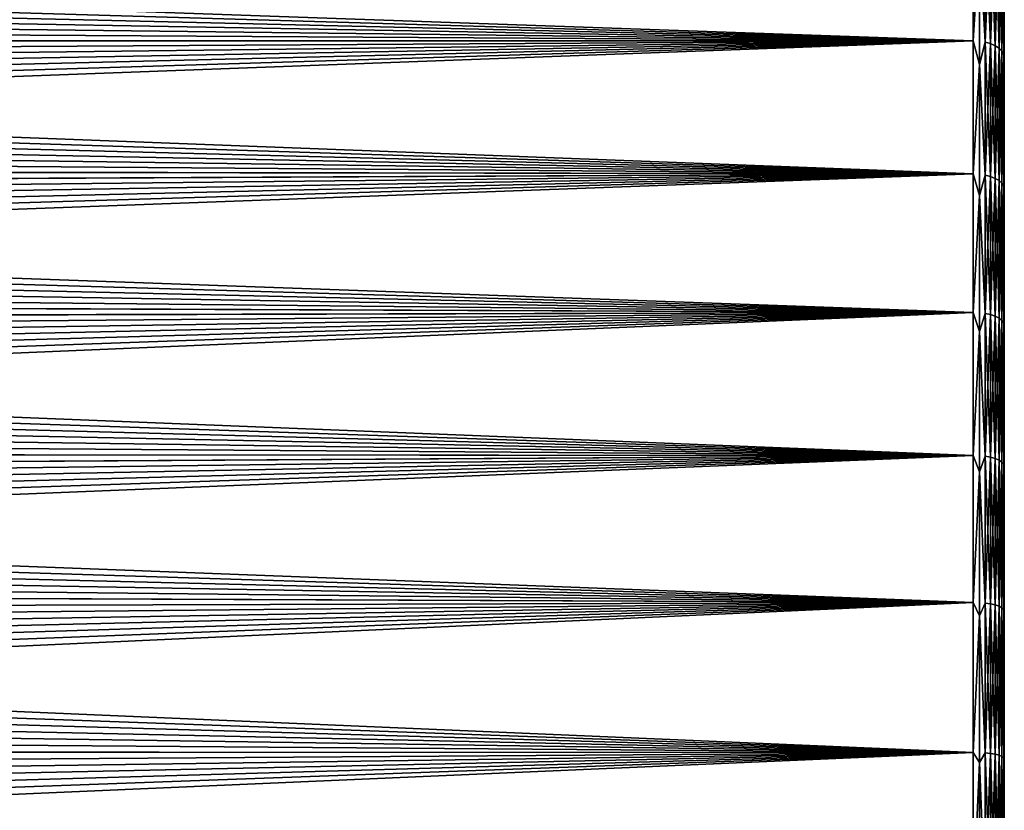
# Model space of a CAD drawing. Header units: metres. Extents: x -24 to 72, y -247 to 22.
# Tile 559 of 573: x 50.47 to 60, y 3.9 to 11.56. Entities that reach past the tile are written whole.
import ezdxf

# ---------------------------------------------------------------- set-up
doc = ezdxf.new("R2010")
doc.units = ezdxf.units.M
doc.layers.add('solid_509589_MEDIA_SW0001', color=7, linetype='CONTINUOUS')

msp = doc.modelspace()

# ---------------------------------------------------------------- linework, layer by layer
at = {"layer": 'solid_509589_MEDIA_SW0001'}
for points in [[(59.700001, 12.584831, 67.688637), (59.700001, 11.353457, 66.833679), (25.288916, 12.562324, 67.671806)], [(59.700001, 12.584831, 101.311363), (25.874147, 11.560247, 102.031708), (25.982235, 11.357035, 102.164024)], [(59.700001, 11.353457, 102.166321), (59.700001, 12.584831, 101.311363), (25.982235, 11.357035, 102.164024)], [(59.758526, 12.340102, 67.515305), (59.700001, 11.353457, 66.833679), (59.700001, 12.584831, 67.688637)], [(59.758526, 12.340102, 101.484695), (59.700001, 12.584831, 101.311363), (59.700001, 11.353457, 102.166321)], [(59.700001, 11.353457, 66.833679), (25.410635, 12.363673, 67.525322), (25.288916, 12.562324, 67.671806)], [(59.814861, 12.571133, 67.706932), (59.814861, 11.341099, 66.852905), (59.758526, 12.340102, 67.515305)], [(59.814861, 11.341099, 102.147095), (59.814861, 12.571133, 101.293068), (59.758526, 12.340102, 101.484695)], [(59.866768, 11.326087, 66.876266), (59.814861, 11.341099, 66.852905), (59.814861, 12.571133, 67.706932)], [(59.866768, 12.554493, 67.729164), (59.866768, 11.326087, 66.876266), (59.814861, 12.571133, 67.706932)], [(59.866768, 12.554493, 101.270836), (59.814861, 12.571133, 101.293068), (59.814861, 11.341099, 102.147095)], [(59.866768, 11.326087, 102.123734), (59.866768, 12.554493, 101.270836), (59.814861, 11.341099, 102.147095)], [(59.912258, 11.305884, 66.9077), (59.866768, 11.326087, 66.876266), (59.866768, 12.554493, 67.729164)], [(59.912258, 12.532099, 67.759079), (59.912258, 11.305884, 66.9077), (59.866768, 12.554493, 67.729164)], [(59.912258, 12.532099, 101.240921), (59.866768, 12.554493, 101.270836), (59.866768, 11.326087, 102.123734)], [(59.912258, 11.305884, 102.0923), (59.912258, 12.532099, 101.240921), (59.866768, 11.326087, 102.123734)], [(59.949574, 11.281268, 66.946007), (59.912258, 11.305884, 66.9077), (59.912258, 12.532099, 67.759079)], [(59.949574, 12.504812, 67.795525), (59.949574, 11.281268, 66.946007), (59.912258, 12.532099, 67.759079)], [(59.949574, 12.504812, 101.204475), (59.912258, 12.532099, 101.240921), (59.912258, 11.305884, 102.0923)], [(59.949574, 11.281268, 102.053993), (59.949574, 12.504812, 101.204475), (59.912258, 11.305884, 102.0923)], [(59.977276, 11.253186, 66.9897), (59.949574, 11.281268, 66.946007), (59.949574, 12.504812, 67.795525)], [(59.977276, 12.473684, 67.837105), (59.977276, 11.253186, 66.9897), (59.949574, 12.504812, 67.795525)], [(59.977276, 12.473684, 101.162895), (59.949574, 12.504812, 101.204475), (59.949574, 11.281268, 102.053993)], [(59.977276, 11.253186, 102.0103), (59.977276, 12.473684, 101.162895), (59.949574, 11.281268, 102.053993)], [(59.994305, 11.222719, 67.037109), (59.977276, 11.253186, 66.9897), (59.977276, 12.473684, 67.837105)], [(59.994305, 12.439914, 67.882217), (59.994305, 11.222719, 67.037109), (59.977276, 12.473684, 67.837105)], [(59.994305, 12.439914, 101.117783), (59.977276, 12.473684, 101.162895), (59.977276, 11.253186, 102.0103)], [(59.994305, 11.222719, 101.962891), (59.994305, 12.439914, 101.117783), (59.977276, 11.253186, 102.0103)], [(59.994305, 11.222719, 101.962891), (60, 12.393143, 101.080109), (59.994305, 12.439914, 101.117783)], [(59.994305, 12.439914, 67.882217), (60, 12.393143, 67.919891), (59.994305, 11.222719, 67.037109)], [(59.994305, 11.222719, 101.962891), (60, 11.177795, 101.922592), (60, 12.393143, 101.080109)], [(59.994305, 11.222719, 67.037109), (60, 12.393143, 67.919891), (60, 11.177796, 67.077408)], [(60, 12.393143, 67.919891), (60, 12.393143, 101.080109), (60, 11.177795, 101.922592)], [(60, 11.177796, 67.077408), (60, 12.393143, 67.919891), (60, 11.177795, 101.922592)], [(59.700001, 11.353457, 66.833679), (25.529852, 12.163697, 67.381454), (25.410635, 12.363673, 67.525322)], [(59.758526, 12.340102, 67.515305), (59.758526, 11.12525, 66.695877), (59.700001, 11.353457, 66.833679)], [(59.758526, 11.12525, 102.304123), (59.758526, 12.340102, 101.484695), (59.700001, 11.353457, 102.166321)], [(59.814861, 11.341099, 66.852905), (59.758526, 11.12525, 66.695877), (59.758526, 12.340102, 67.515305)], [(59.814861, 11.341099, 102.147095), (59.758526, 12.340102, 101.484695), (59.758526, 11.12525, 102.304123)], [(59.700001, 11.353457, 66.833679), (25.646669, 11.962256, 67.240089), (25.529852, 12.163697, 67.381454)], [(59.700001, 11.353457, 66.833679), (25.760798, 11.759755, 67.101486), (25.646669, 11.962256, 67.240089)], [(59.700001, 11.353457, 66.833679), (25.872248, 11.556298, 66.965691), (25.760798, 11.759755, 67.101486)], [(59.700001, 11.353457, 66.833679), (25.981035, 11.351984, 66.832726), (25.872248, 11.556298, 66.965691)], [(59.700001, 11.353457, 66.833679), (59.700001, 10.064229, 66.068741), (25.981035, 11.351984, 66.832726)], [(59.700001, 10.064229, 66.068741), (26.087179, 11.14691, 66.702629), (25.981035, 11.351984, 66.832726)], [(59.700001, 11.353457, 102.166321), (25.982235, 11.357035, 102.164024), (26.087727, 11.152953, 102.293587)], [(59.700001, 11.353457, 102.166321), (26.087727, 11.152953, 102.293587), (26.190601, 10.948063, 102.42038)], [(59.700001, 11.353457, 102.166321), (26.190601, 10.948063, 102.42038), (26.290817, 10.742374, 102.544426)], [(59.700001, 11.353457, 102.166321), (26.290817, 10.742374, 102.544426), (26.388437, 10.535915, 102.665749)], [(59.700001, 11.353457, 102.166321), (26.388437, 10.535915, 102.665749), (26.483522, 10.32871, 102.784355)], [(59.700001, 11.353457, 102.166321), (26.483522, 10.32871, 102.784355), (26.576134, 10.120781, 102.900269)], [(59.700001, 10.064229, 102.931259), (59.700001, 11.353457, 102.166321), (26.576134, 10.120781, 102.900269)], [(59.758526, 11.12525, 66.695877), (59.700001, 10.064229, 66.068741), (59.700001, 11.353457, 66.833679)], [(59.758526, 11.12525, 102.304123), (59.700001, 11.353457, 102.166321), (59.700001, 10.064229, 102.931259)], [(59.814861, 11.341099, 66.852905), (59.814861, 10.053274, 66.088806), (59.758526, 11.12525, 66.695877)], [(59.814861, 10.053274, 102.911194), (59.814861, 11.341099, 102.147095), (59.758526, 11.12525, 102.304123)], [(59.866768, 10.039967, 66.113174), (59.814861, 10.053274, 66.088806), (59.814861, 11.341099, 66.852905)], [(59.866768, 11.326087, 66.876266), (59.866768, 10.039967, 66.113174), (59.814861, 11.341099, 66.852905)], [(59.866768, 11.326087, 102.123734), (59.814861, 11.341099, 102.147095), (59.814861, 10.053274, 102.911194)], [(59.866768, 10.039967, 102.886826), (59.866768, 11.326087, 102.123734), (59.814861, 10.053274, 102.911194)], [(59.912258, 10.022058, 66.145973), (59.866768, 10.039967, 66.113174), (59.866768, 11.326087, 66.876266)], [(59.912258, 11.305884, 66.9077), (59.912258, 10.022058, 66.145973), (59.866768, 11.326087, 66.876266)], [(59.912258, 11.305884, 102.0923), (59.866768, 11.326087, 102.123734), (59.866768, 10.039967, 102.886826)], [(59.912258, 10.022058, 102.854027), (59.912258, 11.305884, 102.0923), (59.866768, 10.039967, 102.886826)], [(59.949574, 10.000237, 66.185936), (59.912258, 10.022058, 66.145973), (59.912258, 11.305884, 66.9077)], [(59.949574, 11.281268, 66.946007), (59.949574, 10.000237, 66.185936), (59.912258, 11.305884, 66.9077)], [(59.949574, 11.281268, 102.053993), (59.912258, 11.305884, 102.0923), (59.912258, 10.022058, 102.854027)], [(59.949574, 10.000237, 102.814064), (59.949574, 11.281268, 102.053993), (59.912258, 10.022058, 102.854027)], [(59.977276, 9.975344, 66.231522), (59.949574, 10.000237, 66.185936), (59.949574, 11.281268, 66.946007)], [(59.977276, 11.253186, 66.9897), (59.977276, 9.975344, 66.231522), (59.949574, 11.281268, 66.946007)], [(59.977276, 11.253186, 102.0103), (59.949574, 11.281268, 102.053993), (59.949574, 10.000237, 102.814064)], [(59.977276, 9.975344, 102.768478), (59.977276, 11.253186, 102.0103), (59.949574, 10.000237, 102.814064)], [(59.994305, 9.948337, 66.280983), (59.977276, 9.975344, 66.231522), (59.977276, 11.253186, 66.9897)], [(59.994305, 11.222719, 67.037109), (59.994305, 9.948337, 66.280983), (59.977276, 11.253186, 66.9897)], [(59.994305, 11.222719, 101.962891), (59.977276, 11.253186, 102.0103), (59.977276, 9.975344, 102.768478)], [(59.994305, 9.948337, 102.719017), (59.994305, 11.222719, 101.962891), (59.977276, 9.975344, 102.768478)], [(59.994305, 9.948337, 102.719017), (60, 11.177795, 101.922592), (59.994305, 11.222719, 101.962891)], [(59.994305, 11.222719, 67.037109), (60, 11.177796, 67.077408), (59.994305, 9.948337, 66.280983)], [(59.994305, 9.948337, 66.280983), (60, 11.177796, 67.077408), (60, 9.906056, 66.324196)], [(59.994305, 9.948337, 102.719017), (60, 9.906056, 102.675804), (60, 11.177795, 101.922592)], [(60, 11.177796, 67.077408), (60, 11.177795, 101.922592), (60, 9.906056, 102.675804)], [(60, 9.906056, 66.324196), (60, 11.177796, 67.077408), (60, 9.906056, 102.675804)], [(59.700001, 10.064229, 66.068741), (26.190664, 10.941131, 66.575386), (26.087179, 11.14691, 66.702629)], [(59.758526, 11.12525, 66.695877), (59.758526, 9.856196, 65.963188), (59.700001, 10.064229, 66.068741)], [(59.758526, 9.856196, 103.036812), (59.758526, 11.12525, 102.304123), (59.700001, 10.064229, 102.931259)], [(59.814861, 10.053274, 66.088806), (59.758526, 9.856196, 65.963188), (59.758526, 11.12525, 66.695877)], [(59.814861, 10.053274, 102.911194), (59.758526, 11.12525, 102.304123), (59.758526, 9.856196, 103.036812)], [(59.700001, 10.064229, 66.068741), (26.291462, 10.734643, 66.450974), (26.190664, 10.941131, 66.575386)], [(59.700001, 10.064229, 66.068741), (26.389614, 10.5275, 66.329369), (26.291462, 10.734643, 66.450974)], [(59.700001, 10.064229, 66.068741), (26.485168, 10.319756, 66.210587), (26.389614, 10.5275, 66.329369)], [(59.700001, 10.064229, 66.068741), (26.578165, 10.111465, 66.094612), (26.485168, 10.319756, 66.210587)], [(59.700001, 10.064229, 102.931259), (26.576134, 10.120781, 102.900269), (26.666256, 9.912198, 103.013466)], [(59.700001, 10.064229, 66.068741), (26.668571, 9.902734, 65.981476), (26.578165, 10.111465, 66.094612)], [(59.700001, 10.064229, 102.931259), (26.666256, 9.912198, 103.013466), (26.753822, 9.703027, 103.123947)], [(59.700001, 10.064229, 66.068741), (59.700001, 8.723715, 65.397728), (26.668571, 9.902734, 65.981476)], [(59.700001, 10.064229, 102.931259), (26.753822, 9.703027, 103.123947), (26.838896, 9.493242, 103.23175)], [(59.700001, 10.064229, 102.931259), (26.838896, 9.493242, 103.23175), (26.921543, 9.282817, 103.336914)], [(59.700001, 10.064229, 102.931259), (26.921543, 9.282817, 103.336914), (27.001825, 9.071719, 103.439484)], [(59.700001, 10.064229, 102.931259), (27.001825, 9.071719, 103.439484), (27.079699, 8.860072, 103.539406)], [(59.700001, 8.723715, 103.602272), (59.700001, 10.064229, 102.931259), (27.079699, 8.860072, 103.539406)], [(59.758526, 9.856196, 65.963188), (59.700001, 8.723715, 65.397728), (59.700001, 10.064229, 66.068741)], [(59.758526, 9.856196, 103.036812), (59.700001, 10.064229, 102.931259), (59.700001, 8.723715, 103.602272)], [(59.814861, 10.053274, 66.088806), (59.814861, 8.714219, 65.418518), (59.758526, 9.856196, 65.963188)], [(59.814861, 8.714219, 103.581482), (59.814861, 10.053274, 102.911194), (59.758526, 9.856196, 103.036812)], [(59.866768, 8.702685, 65.443779), (59.814861, 8.714219, 65.418518), (59.814861, 10.053274, 66.088806)], [(59.866768, 10.039967, 66.113174), (59.866768, 8.702685, 65.443779), (59.814861, 10.053274, 66.088806)], [(59.866768, 10.039967, 102.886826), (59.814861, 10.053274, 102.911194), (59.814861, 8.714219, 103.581482)], [(59.866768, 8.702685, 103.556221), (59.866768, 10.039967, 102.886826), (59.814861, 8.714219, 103.581482)], [(59.912258, 8.687161, 65.477768), (59.866768, 8.702685, 65.443779), (59.866768, 10.039967, 66.113174)], [(59.912258, 10.022058, 66.145973), (59.912258, 8.687161, 65.477768), (59.866768, 10.039967, 66.113174)], [(59.912258, 10.022058, 102.854027), (59.866768, 10.039967, 102.886826), (59.866768, 8.702685, 103.556221)], [(59.912258, 8.687161, 103.522232), (59.912258, 10.022058, 102.854027), (59.866768, 8.702685, 103.556221)], [(59.949574, 8.668247, 65.519188), (59.912258, 8.687161, 65.477768), (59.912258, 10.022058, 66.145973)], [(59.949574, 10.000237, 66.185936), (59.949574, 8.668247, 65.519188), (59.912258, 10.022058, 66.145973)], [(59.949574, 10.000237, 102.814064), (59.912258, 10.022058, 102.854027), (59.912258, 8.687161, 103.522232)], [(59.949574, 8.668247, 103.480812), (59.949574, 10.000237, 102.814064), (59.912258, 8.687161, 103.522232)], [(59.977276, 8.646669, 65.566437), (59.949574, 8.668247, 65.519188), (59.949574, 10.000237, 66.185936)], [(59.977276, 9.975344, 66.231522), (59.977276, 8.646669, 65.566437), (59.949574, 10.000237, 66.185936)], [(59.977276, 9.975344, 102.768478), (59.949574, 10.000237, 102.814064), (59.949574, 8.668247, 103.480812)], [(59.977276, 8.646669, 103.433563), (59.977276, 9.975344, 102.768478), (59.949574, 8.668247, 103.480812)], [(59.994305, 8.62326, 65.617699), (59.977276, 8.646669, 65.566437), (59.977276, 9.975344, 66.231522)], [(59.994305, 9.948337, 66.280983), (59.994305, 8.62326, 65.617699), (59.977276, 9.975344, 66.231522)], [(59.994305, 9.948337, 102.719017), (59.977276, 9.975344, 102.768478), (59.977276, 8.646669, 103.433563)], [(59.994305, 8.62326, 103.382301), (59.994305, 9.948337, 102.719017), (59.977276, 8.646669, 103.433563)], [(59.994305, 8.62326, 103.382301), (60, 9.906056, 102.675804), (59.994305, 9.948337, 102.719017)], [(59.994305, 9.948337, 66.280983), (60, 9.906056, 66.324196), (59.994305, 8.62326, 65.617699)], [(59.700001, 8.723715, 65.397728), (26.756332, 9.693627, 65.871162), (26.668571, 9.902734, 65.981476)], [(59.758526, 9.856196, 65.963188), (59.758526, 8.539124, 65.320808), (59.700001, 8.723715, 65.397728)], [(59.758526, 8.539124, 103.679192), (59.758526, 9.856196, 103.036812), (59.700001, 8.723715, 103.602272)], [(59.814861, 8.714219, 65.418518), (59.758526, 8.539124, 65.320808), (59.758526, 9.856196, 65.963188)], [(59.814861, 8.714219, 103.581482), (59.758526, 9.856196, 103.036812), (59.758526, 8.539124, 103.679192)], [(59.994305, 8.62326, 103.382301), (60, 8.583949, 103.336288), (60, 9.906056, 102.675804)], [(59.994305, 8.62326, 65.617699), (60, 9.906056, 66.324196), (60, 8.583949, 65.663712)], [(60, 9.906056, 66.324196), (60, 9.906056, 102.675804), (60, 8.583949, 103.336288)], [(60, 8.583949, 65.663712), (60, 9.906056, 66.324196), (60, 8.583949, 103.336288)], [(59.700001, 8.723715, 65.397728), (26.84153, 9.484068, 65.763603), (26.756332, 9.693627, 65.871162)], [(59.700001, 8.723715, 65.397728), (26.924253, 9.273971, 65.65873), (26.84153, 9.484068, 65.763603)], [(59.700001, 8.723715, 65.397728), (27.004589, 9.063249, 65.556465), (26.924253, 9.273971, 65.65873)], [(59.700001, 8.723715, 65.397728), (27.082485, 8.852038, 65.456856), (27.004589, 9.063249, 65.556465)], [(59.700001, 8.723715, 103.602272), (27.079699, 8.860072, 103.539406), (27.155088, 8.648006, 103.636665)], [(59.700001, 8.723715, 65.397728), (27.157845, 8.640528, 65.359955), (27.082485, 8.852038, 65.456856)], [(59.700001, 8.723715, 103.602272), (27.155088, 8.648006, 103.636665), (27.228104, 8.435367, 103.731346)], [(59.700001, 8.723715, 65.397728), (59.700001, 7.338748, 64.824059), (27.157845, 8.640528, 65.359955)], [(59.700001, 8.723715, 103.602272), (27.228104, 8.435367, 103.731346), (27.298859, 8.221992, 103.823532)], [(59.700001, 8.723715, 103.602272), (27.298859, 8.221992, 103.823532), (27.367464, 8.007717, 103.913307)], [(59.700001, 8.723715, 103.602272), (27.367464, 8.007717, 103.913307), (27.433918, 7.792556, 104.000671)], [(59.700001, 8.723715, 103.602272), (27.433918, 7.792556, 104.000671), (27.498121, 7.576696, 104.085548)], [(59.700001, 8.723715, 103.602272), (27.498121, 7.576696, 104.085548), (27.560127, 7.36012, 104.167961)], [(59.700001, 7.338748, 104.175941), (59.700001, 8.723715, 103.602272), (27.560127, 7.36012, 104.167961)], [(59.758526, 8.539124, 65.320808), (59.700001, 7.338748, 64.824059), (59.700001, 8.723715, 65.397728)], [(59.758526, 8.539124, 103.679192), (59.700001, 8.723715, 103.602272), (59.700001, 7.338748, 104.175941)], [(59.814861, 8.714219, 65.418518), (59.814861, 7.33076, 64.845474), (59.758526, 8.539124, 65.320808)], [(59.814861, 7.33076, 104.154526), (59.814861, 8.714219, 103.581482), (59.758526, 8.539124, 103.679192)], [(59.866768, 7.321056, 64.87149), (59.814861, 7.33076, 64.845474), (59.814861, 8.714219, 65.418518)], [(59.866768, 8.702685, 65.443779), (59.866768, 7.321056, 64.87149), (59.814861, 8.714219, 65.418518)], [(59.866768, 8.702685, 103.556221), (59.814861, 8.714219, 103.581482), (59.814861, 7.33076, 104.154526)], [(59.866768, 7.321056, 104.12851), (59.866768, 8.702685, 103.556221), (59.814861, 7.33076, 104.154526)], [(59.912258, 7.307997, 64.906502), (59.866768, 7.321056, 64.87149), (59.866768, 8.702685, 65.443779)], [(59.912258, 8.687161, 65.477768), (59.912258, 7.307997, 64.906502), (59.866768, 8.702685, 65.443779)], [(59.912258, 8.687161, 103.522232), (59.866768, 8.702685, 103.556221), (59.866768, 7.321056, 104.12851)], [(59.912258, 7.307997, 104.093498), (59.912258, 8.687161, 103.522232), (59.866768, 7.321056, 104.12851)], [(59.949574, 7.292086, 64.949165), (59.912258, 7.307997, 64.906502), (59.912258, 8.687161, 65.477768)], [(59.949574, 8.668247, 65.519188), (59.949574, 7.292086, 64.949165), (59.912258, 8.687161, 65.477768)], [(59.949574, 8.668247, 103.480812), (59.912258, 8.687161, 103.522232), (59.912258, 7.307997, 104.093498)], [(59.700001, 7.338748, 64.824059), (27.230799, 8.428514, 65.265656), (27.157845, 8.640528, 65.359955)], [(59.949574, 7.292086, 104.050835), (59.949574, 8.668247, 103.480812), (59.912258, 7.307997, 104.093498)], [(59.977276, 7.273934, 64.997826), (59.949574, 7.292086, 64.949165), (59.949574, 8.668247, 65.519188)], [(59.977276, 8.646669, 65.566437), (59.977276, 7.273934, 64.997826), (59.949574, 8.668247, 65.519188)], [(59.977276, 8.646669, 103.433563), (59.949574, 8.668247, 103.480812), (59.949574, 7.292086, 104.050835)], [(59.977276, 7.273934, 104.002174), (59.977276, 8.646669, 103.433563), (59.949574, 7.292086, 104.050835)], [(59.994305, 7.254241, 65.050629), (59.977276, 7.273934, 64.997826), (59.977276, 8.646669, 65.566437)], [(59.994305, 8.62326, 65.617699), (59.994305, 7.254241, 65.050629), (59.977276, 8.646669, 65.566437)], [(59.994305, 8.62326, 103.382301), (59.977276, 8.646669, 103.433563), (59.977276, 7.273934, 104.002174)], [(59.994305, 7.254241, 103.949371), (59.994305, 8.62326, 103.382301), (59.977276, 7.273934, 104.002174)], [(59.994305, 7.254241, 103.949371), (60, 8.583949, 103.336288), (59.994305, 8.62326, 103.382301)], [(59.994305, 8.62326, 65.617699), (60, 8.583949, 65.663712), (59.994305, 7.254241, 65.050629)], [(59.994305, 7.254241, 103.949371), (60, 7.217043, 103.901131), (60, 8.583949, 103.336288)], [(59.994305, 7.254241, 65.050629), (60, 8.583949, 65.663712), (60, 7.217043, 65.098869)], [(60, 8.583949, 65.663712), (60, 8.583949, 103.336288), (60, 7.217043, 103.901131)], [(60, 7.217043, 65.098869), (60, 8.583949, 65.663712), (60, 7.217043, 103.901131)], [(59.758526, 8.539124, 65.320808), (59.758526, 7.180451, 64.771873), (59.700001, 7.338748, 64.824059)], [(59.758526, 7.180451, 104.228127), (59.758526, 8.539124, 103.679192), (59.700001, 7.338748, 104.175941)], [(59.814861, 7.33076, 64.845474), (59.758526, 7.180451, 64.771873), (59.758526, 8.539124, 65.320808)], [(59.814861, 7.33076, 104.154526), (59.758526, 8.539124, 103.679192), (59.758526, 7.180451, 104.228127)], [(59.700001, 7.338748, 64.824059), (27.301476, 8.215787, 65.173828), (27.230799, 8.428514, 65.265656)], [(59.700001, 7.338748, 64.824059), (27.370007, 8.002131, 65.084389), (27.301476, 8.215787, 65.173828)], [(59.700001, 7.338748, 64.824059), (27.436384, 7.787558, 64.997337), (27.370007, 8.002131, 65.084389)], [(59.700001, 7.338748, 64.824059), (27.500504, 7.572295, 64.91275), (27.436384, 7.787558, 64.997337)], [(59.700001, 7.338748, 64.824059), (27.562416, 7.356311, 64.830612), (27.500504, 7.572295, 64.91275)], [(59.700001, 7.338748, 104.175941), (27.560127, 7.36012, 104.167961), (27.61998, 7.142807, 104.247917)], [(59.700001, 7.338748, 64.824059), (27.622175, 7.13957, 64.750908), (27.562416, 7.356311, 64.830612)], [(59.700001, 7.338748, 104.175941), (27.61998, 7.142807, 104.247917), (27.677731, 6.924738, 104.325439)], [(59.700001, 7.338748, 64.824059), (59.700001, 5.916384, 64.350647), (27.622175, 7.13957, 64.750908)], [(59.700001, 7.338748, 104.175941), (27.677731, 6.924738, 104.325439), (27.733339, 6.70605, 104.400475)], [(59.700001, 7.338748, 104.175941), (27.733339, 6.70605, 104.400475), (27.786757, 6.486845, 104.473)], [(59.700001, 7.338748, 104.175941), (27.786757, 6.486845, 104.473), (27.838064, 6.266944, 104.543091)], [(59.700001, 7.338748, 104.175941), (27.838064, 6.266944, 104.543091), (27.887344, 6.046162, 104.610794)], [(59.700001, 5.916384, 104.649353), (59.700001, 7.338748, 104.175941), (27.887344, 6.046162, 104.610794)], [(59.758526, 7.180451, 64.771873), (59.700001, 5.916384, 64.350647), (59.700001, 7.338748, 64.824059)], [(59.758526, 7.180451, 104.228127), (59.700001, 7.338748, 104.175941), (59.700001, 5.916384, 104.649353)], [(59.814861, 7.33076, 64.845474), (59.814861, 5.909944, 64.372581), (59.758526, 7.180451, 64.771873)], [(59.814861, 5.909944, 104.627419), (59.814861, 7.33076, 104.154526), (59.758526, 7.180451, 104.228127)], [(59.866768, 5.902121, 64.399223), (59.814861, 5.909944, 64.372581), (59.814861, 7.33076, 64.845474)], [(59.866768, 7.321056, 64.87149), (59.866768, 5.902121, 64.399223), (59.814861, 7.33076, 64.845474)], [(59.866768, 7.321056, 104.12851), (59.814861, 7.33076, 104.154526), (59.814861, 5.909944, 104.627419)], [(59.866768, 5.902121, 104.600777), (59.866768, 7.321056, 104.12851), (59.814861, 5.909944, 104.627419)], [(59.912258, 5.891593, 64.435074), (59.866768, 5.902121, 64.399223), (59.866768, 7.321056, 64.87149)], [(59.912258, 7.307997, 64.906502), (59.912258, 5.891593, 64.435074), (59.866768, 7.321056, 64.87149)], [(59.912258, 7.307997, 104.093498), (59.866768, 7.321056, 104.12851), (59.866768, 5.902121, 104.600777)], [(59.912258, 5.891593, 104.564926), (59.912258, 7.307997, 104.093498), (59.866768, 5.902121, 104.600777)], [(59.949574, 5.878766, 64.478767), (59.912258, 5.891593, 64.435074), (59.912258, 7.307997, 64.906502)], [(59.949574, 7.292086, 64.949165), (59.949574, 5.878766, 64.478767), (59.912258, 7.307997, 64.906502)], [(59.949574, 7.292086, 104.050835), (59.912258, 7.307997, 104.093498), (59.912258, 5.891593, 104.564926)], [(59.949574, 5.878766, 104.521233), (59.949574, 7.292086, 104.050835), (59.912258, 5.891593, 104.564926)], [(59.977276, 5.864131, 64.528603), (59.949574, 5.878766, 64.478767), (59.949574, 7.292086, 64.949165)], [(59.977276, 7.273934, 64.997826), (59.977276, 5.864131, 64.528603), (59.949574, 7.292086, 64.949165)], [(59.977276, 7.273934, 104.002174), (59.949574, 7.292086, 104.050835), (59.949574, 5.878766, 104.521233)], [(59.977276, 5.864131, 104.471397), (59.977276, 7.273934, 104.002174), (59.949574, 5.878766, 104.521233)], [(59.994305, 5.848255, 64.582672), (59.977276, 5.864131, 64.528603), (59.977276, 7.273934, 64.997826)], [(59.994305, 7.254241, 65.050629), (59.994305, 5.848255, 64.582672), (59.977276, 7.273934, 64.997826)], [(59.994305, 7.254241, 103.949371), (59.977276, 7.273934, 104.002174), (59.977276, 5.864131, 104.471397)], [(59.994305, 5.848255, 104.417328), (59.994305, 7.254241, 103.949371), (59.977276, 5.864131, 104.471397)], [(59.994305, 5.848255, 104.417328), (60, 7.217043, 103.901131), (59.994305, 7.254241, 103.949371)], [(59.994305, 7.254241, 65.050629), (60, 7.217043, 65.098869), (60, 6.518968, 64.853294)], [(59.994305, 7.254241, 65.050629), (60, 6.518968, 64.853294), (59.994305, 5.848255, 64.582672)], [(59.758526, 7.180451, 64.771873), (59.758526, 5.786796, 64.319046), (59.700001, 5.916384, 64.350647)], [(59.758526, 5.786796, 104.680954), (59.758526, 7.180451, 104.228127), (59.700001, 5.916384, 104.649353)], [(59.814861, 5.909944, 64.372581), (59.758526, 5.786796, 64.319046), (59.758526, 7.180451, 64.771873)], [(59.814861, 5.909944, 104.627419), (59.758526, 7.180451, 104.228127), (59.758526, 5.786796, 104.680954)], [(59.994305, 5.848255, 104.417328), (60, 6.518967, 104.146706), (60, 7.217043, 103.901131)], [(60, 7.217043, 65.098869), (60, 7.217043, 103.901131), (60, 6.518967, 104.146706)], [(60, 6.518968, 64.853294), (60, 7.217043, 65.098869), (60, 6.518967, 104.146706)], [(59.700001, 5.916384, 64.350647), (27.679838, 6.922036, 64.673615), (27.622175, 7.13957, 64.750908)], [(59.700001, 5.916384, 64.350647), (27.735365, 6.703841, 64.598778), (27.679838, 6.922036, 64.673615)], [(59.700001, 5.916384, 64.350647), (27.788702, 6.485095, 64.526428), (27.735365, 6.703841, 64.598778)], [(59.700001, 5.916384, 64.350647), (27.83993, 6.265625, 64.456497), (27.788702, 6.485095, 64.526428)], [(59.994305, 5.848255, 64.582672), (60, 6.518968, 64.853294), (60, 5.812112, 64.632729)], [(59.994305, 5.848255, 104.417328), (60, 5.812112, 104.367271), (60, 6.518967, 104.146706)], [(60, 6.518968, 64.853294), (60, 6.518967, 104.146706), (60, 5.812112, 104.367271)], [(60, 5.812112, 64.632729), (60, 6.518968, 64.853294), (60, 5.812112, 104.367271)], [(59.700001, 5.916384, 64.350647), (27.889132, 6.045254, 64.388939), (27.83993, 6.265625, 64.456497)], [(59.700001, 5.916384, 104.649353), (27.887344, 6.046162, 104.610794), (27.934683, 5.82431, 104.676163)], [(59.700001, 5.916384, 64.350647), (27.93639, 5.8238, 64.323692), (27.889132, 6.045254, 64.388939)], [(59.700001, 5.916384, 104.649353), (27.934683, 5.82431, 104.676163), (27.980068, 5.601402, 104.739174)], [(59.700001, 5.916384, 64.350647), (59.700001, 4.463871, 63.979916), (27.93639, 5.8238, 64.323692)], [(59.700001, 5.916384, 104.649353), (27.980068, 5.601402, 104.739174), (28.023436, 5.377624, 104.799782)], [(59.700001, 5.916384, 104.649353), (28.023436, 5.377624, 104.799782), (28.064821, 5.152967, 104.857971)], [(59.700001, 5.916384, 104.649353), (28.064821, 5.152967, 104.857971), (28.104261, 4.927422, 104.913734)], [(59.700001, 5.916384, 104.649353), (28.104261, 4.927422, 104.913734), (28.141796, 4.700978, 104.967064)], [(59.700001, 5.916384, 104.649353), (28.141796, 4.700978, 104.967064), (28.177412, 4.473671, 105.017952)], [(59.700001, 4.463871, 105.020081), (59.700001, 5.916384, 104.649353), (28.177412, 4.473671, 105.017952)], [(59.758526, 5.786796, 64.319046), (59.700001, 4.463871, 63.979916), (59.700001, 5.916384, 64.350647)], [(59.758526, 5.786796, 104.680954), (59.700001, 5.916384, 104.649353), (59.700001, 4.463871, 105.020081)], [(59.814861, 5.909944, 64.372581), (59.814861, 4.459012, 64.002251), (59.758526, 5.786796, 64.319046)], [(59.814861, 4.459012, 104.997749), (59.814861, 5.909944, 104.627419), (59.758526, 5.786796, 104.680954)], [(59.866768, 4.45311, 64.029381), (59.814861, 4.459012, 64.002251), (59.814861, 5.909944, 64.372581)], [(59.866768, 5.902121, 64.399223), (59.866768, 4.45311, 64.029381), (59.814861, 5.909944, 64.372581)], [(59.866768, 5.902121, 104.600777), (59.814861, 5.909944, 104.627419), (59.814861, 4.459012, 104.997749)], [(59.700001, 4.463871, 63.979916), (27.981691, 5.601278, 64.260788), (27.93639, 5.8238, 64.323692)], [(59.866768, 4.45311, 104.970619), (59.866768, 5.902121, 104.600777), (59.814861, 4.459012, 104.997749)], [(59.912258, 4.445167, 64.065895), (59.866768, 4.45311, 64.029381), (59.866768, 5.902121, 64.399223)], [(59.912258, 5.891593, 64.435074), (59.912258, 4.445167, 64.065895), (59.866768, 5.902121, 64.399223)], [(59.912258, 5.891593, 104.564926), (59.866768, 5.902121, 104.600777), (59.866768, 4.45311, 104.970619)], [(59.912258, 4.445167, 104.934105), (59.912258, 5.891593, 104.564926), (59.866768, 4.45311, 104.970619)], [(59.949574, 4.435488, 64.11039), (59.912258, 4.445167, 64.065895), (59.912258, 5.891593, 64.435074)], [(59.949574, 5.878766, 64.478767), (59.949574, 4.435488, 64.11039), (59.912258, 5.891593, 64.435074)], [(59.949574, 5.878766, 104.521233), (59.912258, 5.891593, 104.564926), (59.912258, 4.445167, 104.934105)], [(59.949574, 4.435488, 104.88961), (59.949574, 5.878766, 104.521233), (59.912258, 4.445167, 104.934105)], [(59.977276, 4.424447, 64.161148), (59.949574, 4.435488, 64.11039), (59.949574, 5.878766, 64.478767)], [(59.977276, 5.864131, 64.528603), (59.977276, 4.424447, 64.161148), (59.949574, 5.878766, 64.478767)], [(59.977276, 5.864131, 104.471397), (59.949574, 5.878766, 104.521233), (59.949574, 4.435488, 104.88961)], [(59.977276, 4.424447, 104.838852), (59.977276, 5.864131, 104.471397), (59.949574, 4.435488, 104.88961)], [(59.994305, 4.412468, 64.216209), (59.977276, 4.424447, 64.161148), (59.977276, 5.864131, 64.528603)], [(59.994305, 5.848255, 64.582672), (59.994305, 4.412468, 64.216209), (59.977276, 5.864131, 64.528603)], [(59.994305, 5.848255, 104.417328), (59.977276, 5.864131, 104.471397), (59.977276, 4.424447, 104.838852)], [(59.994305, 4.412468, 104.783791), (59.994305, 5.848255, 104.417328), (59.977276, 4.424447, 104.838852)], [(59.994305, 4.412468, 104.783791), (60, 5.812112, 104.367271), (59.994305, 5.848255, 104.417328)], [(59.994305, 5.848255, 64.582672), (60, 5.812112, 64.632729), (59.994305, 4.412468, 64.216209)], [(59.758526, 5.786796, 64.319046), (59.758526, 4.364947, 63.964539), (59.700001, 4.463871, 63.979916)], [(59.758526, 4.364947, 105.035461), (59.758526, 5.786796, 104.680954), (59.700001, 4.463871, 105.020081)], [(59.814861, 4.459012, 64.002251), (59.758526, 4.364947, 63.964539), (59.758526, 5.786796, 64.319046)], [(59.814861, 4.459012, 104.997749), (59.758526, 5.786796, 104.680954), (59.758526, 4.364947, 105.035461)], [(59.994305, 4.412468, 104.783791), (60, 4.378113, 104.731689), (60, 5.812112, 104.367271)], [(59.994305, 4.412468, 64.216209), (60, 5.812112, 64.632729), (60, 4.378113, 64.268311)], [(60, 5.812112, 64.632729), (60, 5.812112, 104.367271), (60, 4.378113, 104.731689)], [(60, 4.378113, 64.268311), (60, 5.812112, 64.632729), (60, 4.378113, 104.731689)], [(59.700001, 4.463871, 63.979916), (28.024973, 5.37787, 64.200279), (27.981691, 5.601278, 64.260788)], [(59.700001, 4.463871, 63.979916), (28.066273, 5.153563, 64.142181), (28.024973, 5.37787, 64.200279)], [(59.700001, 4.463871, 63.979916), (28.105627, 4.928347, 64.086487), (28.066273, 5.153563, 64.142181)], [(59.700001, 4.463871, 63.979916), (28.143074, 4.702206, 64.033218), (28.105627, 4.928347, 64.086487)], [(59.700001, 4.463871, 63.979916), (28.178604, 4.475176, 63.98238), (28.143074, 4.702206, 64.033218)], [(59.700001, 4.463871, 105.020081), (28.177412, 4.473671, 105.017952), (28.211081, 4.245555, 105.06636)], [(59.700001, 4.463871, 63.979916), (28.212187, 4.247314, 63.934002), (28.178604, 4.475176, 63.98238)], [(59.700001, 4.463871, 105.020081), (28.211081, 4.245555, 105.06636), (28.242826, 4.016633, 105.112297)], [(59.700001, 4.463871, 63.979916), (59.700001, 2.988612, 63.713749), (28.212187, 4.247314, 63.934002)], [(59.700001, 4.463871, 105.020081), (28.242826, 4.016633, 105.112297), (28.272675, 3.786908, 105.155731)], [(59.700001, 4.463871, 105.020081), (28.272675, 3.786908, 105.155731), (28.30065, 3.556384, 105.196671)], [(59.700001, 4.463871, 105.020081), (28.30065, 3.556384, 105.196671), (28.326731, 3.325182, 105.235069)], [(59.700001, 4.463871, 105.020081), (28.326731, 3.325182, 105.235069), (28.350897, 3.093362, 105.27092)], [(59.700001, 2.988612, 105.286247), (59.700001, 4.463871, 105.020081), (28.350897, 3.093362, 105.27092)], [(59.758526, 4.364947, 63.964539), (59.700001, 2.988612, 63.713749), (59.700001, 4.463871, 63.979916)], [(59.758526, 4.364947, 105.035461), (59.700001, 4.463871, 105.020081), (59.700001, 2.988612, 105.286247)], [(59.814861, 4.459012, 64.002251), (59.814861, 2.985358, 63.736374), (59.758526, 4.364947, 63.964539)], [(59.814861, 2.985358, 105.263626), (59.814861, 4.459012, 104.997749), (59.758526, 4.364947, 105.035461)], [(59.866768, 2.981407, 63.763859), (59.814861, 2.985358, 63.736374), (59.814861, 4.459012, 64.002251)], [(59.866768, 4.45311, 64.029381), (59.866768, 2.981407, 63.763859), (59.814861, 4.459012, 64.002251)], [(59.866768, 4.45311, 104.970619), (59.814861, 4.459012, 104.997749), (59.814861, 2.985358, 105.263626)], [(59.866768, 2.981407, 105.236137), (59.866768, 4.45311, 104.970619), (59.814861, 2.985358, 105.263626)], [(59.912258, 2.976089, 63.800846), (59.866768, 2.981407, 63.763859), (59.866768, 4.45311, 64.029381)], [(59.912258, 4.445167, 64.065895), (59.912258, 2.976089, 63.800846), (59.866768, 4.45311, 64.029381)], [(59.912258, 4.445167, 104.934105), (59.866768, 4.45311, 104.970619), (59.866768, 2.981407, 105.236137)], [(59.912258, 2.976089, 105.19915), (59.912258, 4.445167, 104.934105), (59.866768, 2.981407, 105.236137)], [(59.949574, 2.969609, 63.845917), (59.912258, 2.976089, 63.800846), (59.912258, 4.445167, 64.065895)], [(59.949574, 4.435488, 64.11039), (59.949574, 2.969609, 63.845917), (59.912258, 4.445167, 64.065895)], [(59.949574, 4.435488, 104.88961), (59.912258, 4.445167, 104.934105), (59.912258, 2.976089, 105.19915)], [(59.949574, 2.969609, 105.154083), (59.949574, 4.435488, 104.88961), (59.912258, 2.976089, 105.19915)], [(59.977276, 2.962217, 63.897327), (59.949574, 2.969609, 63.845917), (59.949574, 4.435488, 64.11039)], [(59.977276, 4.424447, 64.161148), (59.977276, 2.962217, 63.897327), (59.949574, 4.435488, 64.11039)], [(59.977276, 4.424447, 104.838852), (59.949574, 4.435488, 104.88961), (59.949574, 2.969609, 105.154083)], [(59.977276, 2.962217, 105.102669), (59.977276, 4.424447, 104.838852), (59.949574, 2.969609, 105.154083)], [(59.994305, 2.954197, 63.95311), (59.977276, 2.962217, 63.897327), (59.977276, 4.424447, 64.161148)], [(59.994305, 4.412468, 64.216209), (59.994305, 2.954197, 63.95311), (59.977276, 4.424447, 64.161148)], [(59.994305, 4.412468, 104.783791), (59.977276, 4.424447, 104.838852), (59.977276, 2.962217, 105.102669)], [(59.994305, 2.954197, 105.04689), (59.994305, 4.412468, 104.783791), (59.977276, 2.962217, 105.102669)], [(59.994305, 2.954197, 105.04689), (60, 4.378113, 104.731689), (59.994305, 4.412468, 104.783791)], [(59.994305, 4.412468, 64.216209), (60, 4.378113, 64.268311), (59.994305, 2.954197, 63.95311)], [(59.758526, 4.364947, 63.964539), (59.758526, 2.921833, 63.710079), (59.700001, 2.988612, 63.713749)], [(59.758526, 2.921833, 105.289925), (59.758526, 4.364947, 105.035461), (59.700001, 2.988612, 105.286247)], [(59.814861, 2.985358, 63.736374), (59.758526, 2.921833, 63.710079), (59.758526, 4.364947, 63.964539)], [(59.814861, 2.985358, 105.263626), (59.758526, 4.364947, 105.035461), (59.758526, 2.921833, 105.289925)], [(59.994305, 2.954197, 105.04689), (60, 2.924849, 104.992302), (60, 4.378113, 104.731689)], [(59.994305, 2.954197, 63.95311), (60, 4.378113, 64.268311), (60, 2.924849, 64.007698)], [(60, 4.378113, 64.268311), (60, 4.378113, 104.731689), (60, 2.924849, 104.992302)], [(60, 2.924849, 64.007698), (60, 4.378113, 64.268311), (60, 2.924849, 104.992302)], [(59.700001, 2.988612, 63.713749), (28.243847, 4.018621, 63.888092), (28.212187, 4.247314, 63.934002)], [(59.700001, 2.988612, 63.713749), (28.273611, 3.789099, 63.844669), (28.243847, 4.018621, 63.888092)]]:
    msp.add_3dface(points, dxfattribs=at)

doc.saveas('drawing.dxf')
